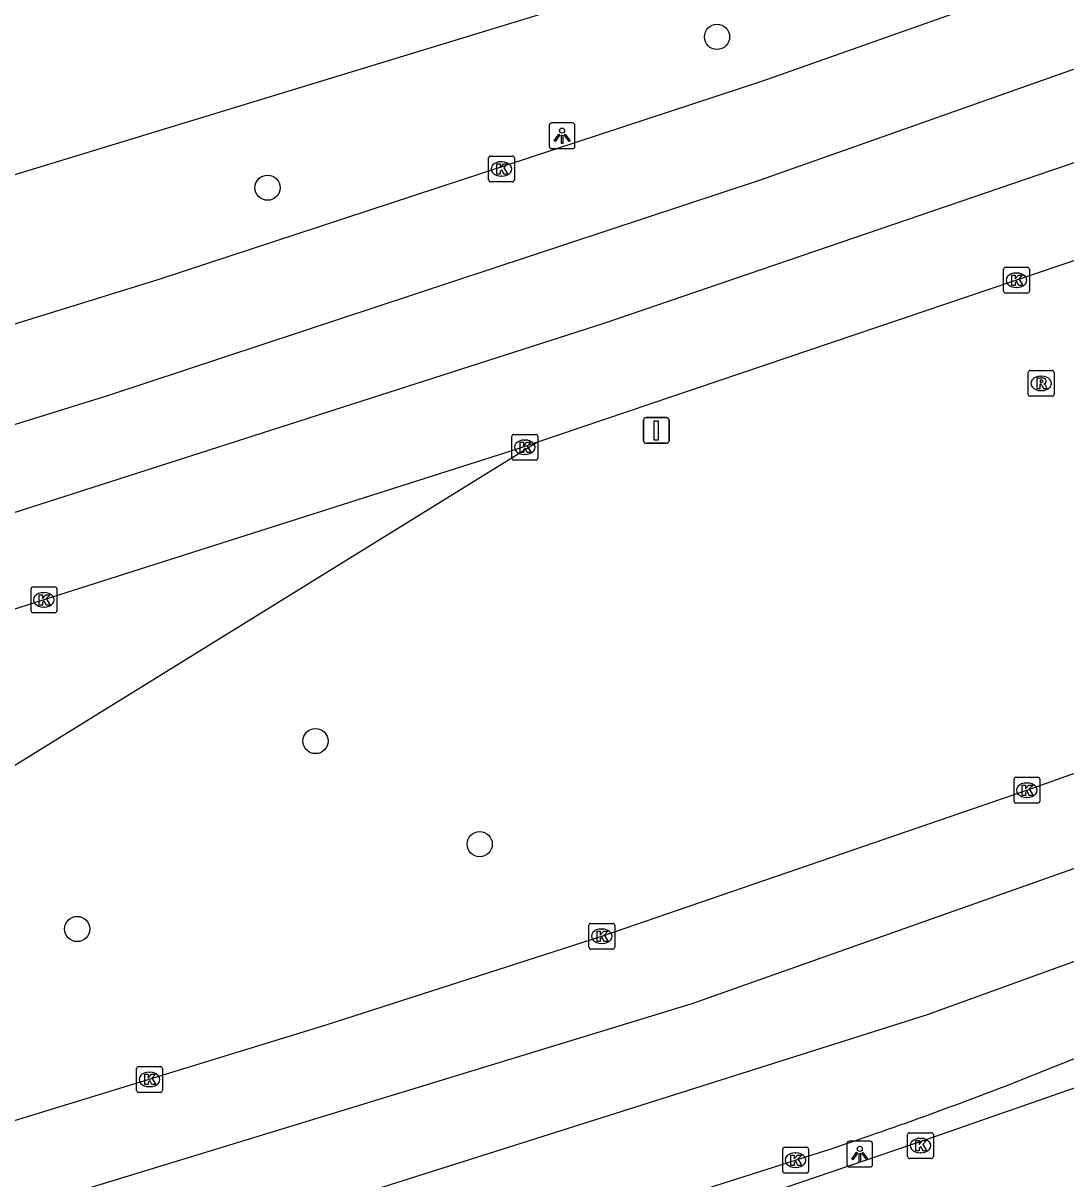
# Model space of a CAD drawing. Extents: x 161477 to 163040, y 383680 to 384868.
# Drawn here: x 162686.92 to 162727.38, y 384140.87 to 384185.7 of the extents above; entities that cross this region are included whole.
import ezdxf

# ---------------------------------------------------------------- set-up
doc = ezdxf.new("R2010")
doc.units = 0
for name, color, linetype in [('IMGEO_Berm_groen', 7, 'Continuous'), ('IMGEO_Boom', 7, 'Continuous'), ('IMGEO_Fietspad_gesloten', 7, 'Continuous'), ('IMGEO_Kolk', 7, 'Continuous'), ('IMGEO_Lichtpunt', 7, 'Continuous'), ('IMGEO_Rijbaan_lokaal_gesloten', 7, 'Continuous'), ('IMGEO_Rioolput', 7, 'Continuous'), ('IMGEO_Verkeersbordpaal', 7, 'Continuous')]:
    doc.layers.add(name, color=color, linetype=linetype)

msp = doc.modelspace()

# ---------------------------------------------------------------- linework, layer by layer
at = {"layer": 'IMGEO_Berm_groen'}
msp.add_lwpolyline([(162676.002, 384150.368), (162706.836, 384169.428)], dxfattribs=at)
at = {"layer": 'IMGEO_Boom'}
for centre in [(162713.842, 384185.164), (162696.402, 384179.314), (162698.263, 384157.851), (162704.633, 384153.852), (162689.015, 384150.561)]:
    msp.add_circle(centre, 0.489, dxfattribs=at)
at = {"layer": 'IMGEO_Fietspad_gesloten'}
for points in [[(162648.361, 384168.163), (162711.943, 384187.567)], [(162708.064, 384137.346), (162707.979, 384137.633), (162721.998, 384142.415), (162744.539, 384150.261)]]:
    msp.add_lwpolyline(points, dxfattribs=at)
at = {"layer": 'IMGEO_Kolk'}
for p, q in [((162705.056, 384180.542), (162705.908, 384180.542)), ((162704.981, 384179.616), (162704.981, 384180.468)), ((162705.469, 384180.322), (162705.494, 384180.322)), ((162705.982, 384180.468), (162705.982, 384179.616)), ((162705.492, 384179.762), (162705.467, 384179.762)), ((162705.908, 384179.542), (162705.056, 384179.542)), ((162724.961, 384175.3), (162724.961, 384176.152)), ((162725.036, 384176.226), (162725.888, 384176.226)), ((162725.962, 384176.152), (162725.962, 384175.3)), ((162725.449, 384176.006), (162725.474, 384176.006)), ((162725.888, 384175.226), (162725.036, 384175.226)), ((162725.472, 384175.446), (162725.447, 384175.446)), ((162705.959, 384169.746), (162706.811, 384169.746)), ((162705.884, 384168.82), (162705.884, 384169.672)), ((162706.372, 384169.526), (162706.397, 384169.526)), ((162706.885, 384169.672), (162706.885, 384168.82)), ((162706.395, 384168.966), (162706.37, 384168.966)), ((162706.811, 384168.746), (162705.959, 384168.746)), ((162687.223, 384162.901), (162687.223, 384163.753)), ((162687.298, 384163.827), (162688.15, 384163.827)), ((162687.711, 384163.607), (162687.736, 384163.607)), ((162688.224, 384163.753), (162688.224, 384162.901)), ((162687.734, 384163.047), (162687.709, 384163.047)), ((162688.15, 384162.827), (162687.298, 384162.827)), ((162725.367, 384155.518), (162725.367, 384156.37)), ((162725.442, 384156.444), (162726.294, 384156.444)), ((162726.368, 384156.37), (162726.368, 384155.518)), ((162725.855, 384156.224), (162725.88, 384156.224)), ((162726.294, 384155.444), (162725.442, 384155.444)), ((162725.878, 384155.664), (162725.853, 384155.664)), ((162708.87, 384149.853), (162708.87, 384150.705)), ((162708.945, 384150.779), (162709.797, 384150.779)), ((162709.358, 384150.559), (162709.383, 384150.559)), ((162709.871, 384150.705), (162709.871, 384149.853)), ((162709.797, 384149.779), (162708.945, 384149.779)), ((162709.381, 384149.999), (162709.356, 384149.999)), ((162691.319, 384144.299), (162691.319, 384145.151)), ((162691.394, 384145.225), (162692.246, 384145.225)), ((162692.32, 384145.151), (162692.32, 384144.299)), ((162691.807, 384145.005), (162691.832, 384145.005)), ((162692.246, 384144.225), (162691.394, 384144.225)), ((162691.83, 384144.445), (162691.805, 384144.445)), ((162721.238, 384141.733), (162721.238, 384142.585)), ((162721.313, 384142.659), (162722.165, 384142.659)), ((162721.726, 384142.439), (162721.751, 384142.439)), ((162722.239, 384142.585), (162722.239, 384141.733)), ((162716.391, 384141.167), (162716.391, 384142.019)), ((162716.466, 384142.093), (162717.318, 384142.093)), ((162717.392, 384142.019), (162717.392, 384141.167)), ((162716.879, 384141.873), (162716.904, 384141.873)), ((162722.165, 384141.659), (162721.313, 384141.659)), ((162721.749, 384141.879), (162721.724, 384141.879)), ((162717.318, 384141.093), (162716.466, 384141.093)), ((162716.902, 384141.313), (162716.877, 384141.313))]:
    msp.add_line(p, q, dxfattribs=at)
for points in [[(162705.056, 384180.542), (162705.908, 384180.542)], [(162704.981, 384179.616), (162704.981, 384180.468)], [(162705.302, 384180.242), (162705.425, 384180.242), (162705.425, 384180.091), (162705.555, 384180.242), (162705.719, 384180.242), (162705.573, 384180.091), (162705.726, 384179.842), (162705.574, 384179.842), (162705.489, 384180.006), (162705.425, 384179.939), (162705.425, 384179.842), (162705.302, 384179.842), (162705.302, 384180.242)], [(162705.982, 384180.468), (162705.982, 384179.616)], [(162705.908, 384179.542), (162705.056, 384179.542)], [(162724.961, 384175.3), (162724.961, 384176.152)], [(162725.036, 384176.226), (162725.888, 384176.226)], [(162725.962, 384176.152), (162725.962, 384175.3)], [(162725.282, 384175.926), (162725.405, 384175.926), (162725.405, 384175.775), (162725.535, 384175.926), (162725.699, 384175.926), (162725.553, 384175.775), (162725.706, 384175.526), (162725.554, 384175.526), (162725.469, 384175.69), (162725.405, 384175.623), (162725.405, 384175.526), (162725.282, 384175.526), (162725.282, 384175.926)], [(162725.888, 384175.226), (162725.036, 384175.226)], [(162705.959, 384169.746), (162706.811, 384169.746)], [(162705.884, 384168.82), (162705.884, 384169.672)], [(162706.205, 384169.446), (162706.328, 384169.446), (162706.328, 384169.295), (162706.458, 384169.446), (162706.622, 384169.446), (162706.476, 384169.295), (162706.629, 384169.046), (162706.477, 384169.046), (162706.392, 384169.21), (162706.328, 384169.143), (162706.328, 384169.046), (162706.205, 384169.046), (162706.205, 384169.446)], [(162706.885, 384169.672), (162706.885, 384168.82)], [(162706.811, 384168.746), (162705.959, 384168.746)], [(162687.223, 384162.901), (162687.223, 384163.753)], [(162687.298, 384163.827), (162688.15, 384163.827)], [(162687.544, 384163.527), (162687.667, 384163.527), (162687.667, 384163.376), (162687.797, 384163.527), (162687.961, 384163.527), (162687.815, 384163.376), (162687.968, 384163.127), (162687.816, 384163.127), (162687.731, 384163.291), (162687.667, 384163.224), (162687.667, 384163.127), (162687.544, 384163.127), (162687.544, 384163.527)], [(162688.224, 384163.753), (162688.224, 384162.901)], [(162688.15, 384162.827), (162687.298, 384162.827)], [(162725.367, 384155.518), (162725.367, 384156.37)], [(162725.442, 384156.444), (162726.294, 384156.444)], [(162726.368, 384156.37), (162726.368, 384155.518)], [(162725.688, 384156.144), (162725.811, 384156.144), (162725.811, 384155.993), (162725.941, 384156.144), (162726.105, 384156.144), (162725.959, 384155.993), (162726.112, 384155.744), (162725.96, 384155.744), (162725.875, 384155.908), (162725.811, 384155.841), (162725.811, 384155.744), (162725.688, 384155.744), (162725.688, 384156.144)], [(162726.294, 384155.444), (162725.442, 384155.444)], [(162708.87, 384149.853), (162708.87, 384150.705)], [(162708.945, 384150.779), (162709.797, 384150.779)], [(162709.191, 384150.479), (162709.314, 384150.479), (162709.314, 384150.328), (162709.444, 384150.479), (162709.608, 384150.479), (162709.462, 384150.328), (162709.615, 384150.079), (162709.463, 384150.079), (162709.378, 384150.243), (162709.314, 384150.176), (162709.314, 384150.079), (162709.191, 384150.079), (162709.191, 384150.479)], [(162709.871, 384150.705), (162709.871, 384149.853)], [(162709.797, 384149.779), (162708.945, 384149.779)], [(162691.319, 384144.299), (162691.319, 384145.151)], [(162691.394, 384145.225), (162692.246, 384145.225)], [(162692.32, 384145.151), (162692.32, 384144.299)], [(162691.64, 384144.925), (162691.763, 384144.925), (162691.763, 384144.774), (162691.893, 384144.925), (162692.057, 384144.925), (162691.911, 384144.774), (162692.064, 384144.525), (162691.912, 384144.525), (162691.827, 384144.689), (162691.763, 384144.622), (162691.763, 384144.525), (162691.64, 384144.525), (162691.64, 384144.925)], [(162692.246, 384144.225), (162691.394, 384144.225)], [(162721.238, 384141.733), (162721.238, 384142.585)], [(162721.313, 384142.659), (162722.165, 384142.659)], [(162722.239, 384142.585), (162722.239, 384141.733)], [(162716.391, 384141.167), (162716.391, 384142.019)], [(162716.466, 384142.093), (162717.318, 384142.093)], [(162717.392, 384142.019), (162717.392, 384141.167)], [(162721.559, 384142.359), (162721.682, 384142.359), (162721.682, 384142.208), (162721.812, 384142.359), (162721.976, 384142.359), (162721.83, 384142.208), (162721.983, 384141.959), (162721.831, 384141.959), (162721.746, 384142.123), (162721.682, 384142.056), (162721.682, 384141.959), (162721.559, 384141.959), (162721.559, 384142.359)], [(162716.712, 384141.793), (162716.835, 384141.793), (162716.835, 384141.642), (162716.965, 384141.793), (162717.129, 384141.793), (162716.983, 384141.642), (162717.136, 384141.393), (162716.984, 384141.393), (162716.899, 384141.557), (162716.835, 384141.49), (162716.835, 384141.393), (162716.712, 384141.393), (162716.712, 384141.793)], [(162722.165, 384141.659), (162721.313, 384141.659)], [(162717.318, 384141.093), (162716.466, 384141.093)]]:
    msp.add_lwpolyline(points, dxfattribs=at)
for centre, start, end in [((162705.058, 384180.466), 91.552, 178.448), ((162705.058, 384180.466), 91.552, 178.448), ((162705.906, 384180.466), 1.552, 88.448), ((162705.906, 384180.466), 1.552, 88.448), ((162705.058, 384179.618), 181.552, 268.448), ((162705.058, 384179.618), 181.552, 268.448), ((162705.906, 384179.618), 271.552, 358.448), ((162705.906, 384179.618), 271.552, 358.448), ((162725.038, 384176.15), 91.552, 178.448), ((162725.038, 384176.15), 91.552, 178.448), ((162725.886, 384176.15), 1.552, 88.448), ((162725.886, 384176.15), 1.552, 88.448), ((162725.038, 384175.302), 181.552, 268.448), ((162725.038, 384175.302), 181.552, 268.448), ((162725.886, 384175.302), 271.552, 358.448), ((162725.886, 384175.302), 271.552, 358.448), ((162705.961, 384169.67), 91.552, 178.448), ((162705.961, 384169.67), 91.552, 178.448), ((162706.809, 384169.67), 1.552, 88.448), ((162706.809, 384169.67), 1.552, 88.448), ((162705.961, 384168.822), 181.552, 268.448), ((162705.961, 384168.822), 181.552, 268.448), ((162706.809, 384168.822), 271.552, 358.448), ((162706.809, 384168.822), 271.552, 358.448), ((162687.3, 384163.751), 91.552, 178.448), ((162687.3, 384163.751), 91.552, 178.448), ((162688.148, 384163.751), 1.552, 88.448), ((162688.148, 384163.751), 1.552, 88.448), ((162687.3, 384162.903), 181.552, 268.448), ((162687.3, 384162.903), 181.552, 268.448), ((162688.148, 384162.903), 271.552, 358.448), ((162688.148, 384162.903), 271.552, 358.448), ((162725.444, 384156.368), 91.552, 178.448), ((162725.444, 384156.368), 91.552, 178.448), ((162726.292, 384156.368), 1.552, 88.448), ((162726.292, 384156.368), 1.552, 88.448), ((162725.444, 384155.52), 181.552, 268.448), ((162725.444, 384155.52), 181.552, 268.448), ((162726.292, 384155.52), 271.552, 358.448), ((162726.292, 384155.52), 271.552, 358.448), ((162708.947, 384150.703), 91.552, 178.448), ((162708.947, 384150.703), 91.552, 178.448), ((162709.795, 384150.703), 1.552, 88.448), ((162709.795, 384150.703), 1.552, 88.448), ((162708.947, 384149.855), 181.552, 268.448), ((162708.947, 384149.855), 181.552, 268.448), ((162709.795, 384149.855), 271.552, 358.448), ((162709.795, 384149.855), 271.552, 358.448), ((162691.396, 384145.149), 91.552, 178.448), ((162691.396, 384145.149), 91.552, 178.448), ((162692.244, 384145.149), 1.552, 88.448), ((162692.244, 384145.149), 1.552, 88.448), ((162691.396, 384144.301), 181.552, 268.448), ((162691.396, 384144.301), 181.552, 268.448), ((162692.244, 384144.301), 271.552, 358.448), ((162692.244, 384144.301), 271.552, 358.448), ((162721.315, 384142.583), 91.552, 178.448), ((162721.315, 384142.583), 91.552, 178.448), ((162722.163, 384142.583), 1.552, 88.448), ((162722.163, 384142.583), 1.552, 88.448), ((162716.468, 384142.017), 91.552, 178.448), ((162716.468, 384142.017), 91.552, 178.448), ((162717.316, 384142.017), 1.552, 88.448), ((162717.316, 384142.017), 1.552, 88.448), ((162721.315, 384141.735), 181.552, 268.448), ((162721.315, 384141.735), 181.552, 268.448), ((162722.163, 384141.735), 271.552, 358.448), ((162722.163, 384141.735), 271.552, 358.448), ((162716.468, 384141.169), 181.552, 268.448), ((162716.468, 384141.169), 181.552, 268.448), ((162717.316, 384141.169), 271.552, 358.448), ((162717.316, 384141.169), 271.552, 358.448)]:
    msp.add_arc(centre, 0.0765, start, end, dxfattribs=at)
for centre, major_axis, ratio, start_param, end_param in [((162705.468, 384180.042), (-0.387, 0.002), 0.722429, 4.712389, 7.853982), ((162705.493, 384180.042), (-0.39, 0.002), 0.717154, 1.570796, 4.712389), ((162725.448, 384175.726), (-0.387, 0.002), 0.722429, 4.712389, 7.853982), ((162725.473, 384175.726), (-0.39, 0.002), 0.717154, 1.570796, 4.712389), ((162706.371, 384169.246), (-0.387, 0.002), 0.722429, 4.712389, 7.853982), ((162706.396, 384169.246), (-0.39, 0.002), 0.717154, 1.570796, 4.712389), ((162687.71, 384163.327), (-0.387, 0.002), 0.722429, 4.712389, 7.853982), ((162687.735, 384163.327), (-0.39, 0.002), 0.717154, 1.570796, 4.712389), ((162725.854, 384155.944), (-0.387, 0.002), 0.722429, 4.712389, 7.853982), ((162725.879, 384155.944), (-0.39, 0.002), 0.717154, 1.570796, 4.712389), ((162709.357, 384150.279), (-0.387, 0.002), 0.722429, 4.712389, 7.853982), ((162709.382, 384150.279), (-0.39, 0.002), 0.717154, 1.570796, 4.712389), ((162691.806, 384144.725), (-0.387, 0.002), 0.722429, 4.712389, 7.853982), ((162691.831, 384144.725), (-0.39, 0.002), 0.717154, 1.570796, 4.712389), ((162721.725, 384142.159), (-0.387, 0.002), 0.722429, 4.712389, 7.853982), ((162721.75, 384142.159), (-0.39, 0.002), 0.717154, 1.570796, 4.712389), ((162716.878, 384141.593), (-0.387, 0.002), 0.722429, 4.712389, 7.853982), ((162716.903, 384141.593), (-0.39, 0.002), 0.717154, 1.570796, 4.712389)]:
    msp.add_ellipse(centre, major_axis=major_axis, ratio=ratio, start_param=start_param, end_param=end_param, dxfattribs=at)
at = {"layer": 'IMGEO_Lichtpunt'}
for p, q in [((162707.331, 384181.73), (162707.331, 384180.923)), ((162707.331, 384181.73), (162707.331, 384180.923)), ((162708.233, 384181.825), (162707.425, 384181.825)), ((162708.233, 384181.825), (162707.425, 384181.825)), ((162708.327, 384180.923), (162708.327, 384181.73)), ((162708.327, 384180.923), (162708.327, 384181.73)), ((162707.425, 384180.829), (162708.233, 384180.829)), ((162707.425, 384180.829), (162708.233, 384180.829)), ((162718.881, 384142.235), (162718.881, 384141.428)), ((162718.881, 384142.235), (162718.881, 384141.428)), ((162719.783, 384142.33), (162718.975, 384142.33)), ((162719.783, 384142.33), (162718.975, 384142.33)), ((162719.877, 384141.428), (162719.877, 384142.235)), ((162719.877, 384141.428), (162719.877, 384142.235)), ((162718.975, 384141.334), (162719.783, 384141.334)), ((162718.975, 384141.334), (162719.783, 384141.334))]:
    msp.add_line(p, q, dxfattribs=at)
for points in [[(162707.705, 384181.394), (162707.744, 384181.366), (162707.556, 384181.104), (162707.518, 384181.131), (162707.705, 384181.394)], [(162707.807, 384181.346), (162707.854, 384181.346), (162707.854, 384181.024), (162707.807, 384181.024), (162707.807, 384181.346)], [(162707.917, 384181.366), (162707.955, 384181.393), (162708.142, 384181.131), (162708.103, 384181.103), (162707.917, 384181.366)], [(162719.255, 384141.899), (162719.294, 384141.871), (162719.106, 384141.609), (162719.068, 384141.636), (162719.255, 384141.899)], [(162719.357, 384141.851), (162719.404, 384141.851), (162719.404, 384141.529), (162719.357, 384141.529), (162719.357, 384141.851)], [(162719.467, 384141.871), (162719.505, 384141.898), (162719.692, 384141.636), (162719.653, 384141.608), (162719.467, 384141.871)]]:
    msp.add_lwpolyline(points, dxfattribs=at)
for centre in [(162707.83, 384181.528), (162719.38, 384142.033)]:
    msp.add_circle(centre, 0.0994, dxfattribs=at)
for centre, start, end in [((162707.425, 384181.73), 90, 180), ((162707.425, 384181.73), 90, 180), ((162708.233, 384181.73), 0, 90), ((162708.233, 384181.73), 0, 90), ((162707.425, 384180.923), 180, 270), ((162707.425, 384180.923), 180, 270), ((162708.233, 384180.923), 270, 0), ((162708.233, 384180.923), 270, 360), ((162718.975, 384142.235), 90, 180), ((162718.975, 384142.235), 90, 180), ((162719.783, 384142.235), 0, 90), ((162719.783, 384142.235), 0, 90), ((162718.975, 384141.428), 180, 270), ((162718.975, 384141.428), 180, 270), ((162719.783, 384141.428), 270, 0), ((162719.783, 384141.428), 270, 360)]:
    msp.add_arc(centre, 0.0946, start, end, dxfattribs=at)
at = {"layer": 'IMGEO_Rijbaan_lokaal_gesloten'}
for points in [[(162812.928, 384234.488), (162808.4, 384228.31), (162804.101, 384223.009), (162801.402, 384219.909), (162797.102, 384215.708), (162792.704, 384212.008), (162785.355, 384207.007), (162781.856, 384204.757), (162775.708, 384201.757), (162769.809, 384199.206), (162754.262, 384193.456), (162731.216, 384185.154), (162715.52, 384179.603), (162690.226, 384171.252), (162643.536, 384156.751), (162632.388, 384153.6), (162616.841, 384149.299), (162607.601, 384146.968)], [(162757.346, 384190.931), (162731.44, 384181.554), (162709.445, 384174.053), (162662.08, 384158.85), (162642.209, 384152.849), (162608.384, 384143.559)], [(162752.76, 384188.876), (162732.579, 384178.308), (162730.7, 384177.503), (162706.836, 384169.428)], [(162727.37, 384187.604), (162715.605, 384183.451), (162692.185, 384175.758), (162647.442, 384161.902), (162642.92, 384160.43), (162625.019, 384155.229), (162606.806, 384150.433)], [(162683.95, 384142.327), (162684.249, 384142.419), (162698.674, 384146.845), (162709.371, 384150.279), (162725.868, 384155.944), (162745.801, 384163.034), (162759.586, 384168.208), (162770.966, 384172.605), (162778.932, 384175.682), (162784.658, 384177.923), (162800.286, 384183.921), (162804.463, 384185.278)], [(162609.421, 384117.982), (162642.12, 384126.533), (162675.719, 384136.324), (162712.879, 384147.672), (162738.69, 384156.795), (162766.949, 384166.808), (162790.535, 384176.153), (162811.896, 384183.719), (162833.796, 384184.545)], [(162837.879, 384180.597), (162811.674, 384179.936), (162768.062, 384163.915), (162722.002, 384147.227), (162669.934, 384130.761), (162609.236, 384114.248)], [(162725.731, 384144.744), (162745.186, 384152.491), (162747.653, 384153.402), (162748.962, 384153.847), (162757.138, 384156.307), (162765.272, 384159.144), (162777.808, 384163.989), (162803.395, 384173.828), (162807.633, 384175.212)], [(162706.836, 384169.428), (162705.954, 384169.13), (162668.213, 384157.121)], [(162689.546, 384132.894), (162718.062, 384141.965)]]:
    msp.add_lwpolyline(points, dxfattribs=at)
msp.add_arc((162666.95, 384294.987), 161.332, 288.4703, 291.36749, dxfattribs=at)
at = {"layer": 'IMGEO_Rioolput'}
for p, q in [((162725.92, 384171.298), (162725.92, 384172.15)), ((162725.995, 384172.224), (162726.847, 384172.224)), ((162726.408, 384172.004), (162726.433, 384172.004)), ((162726.921, 384172.15), (162726.921, 384171.298)), ((162726.847, 384171.224), (162725.995, 384171.224)), ((162726.431, 384171.444), (162726.406, 384171.444))]:
    msp.add_line(p, q, dxfattribs=at)
for points in [[(162725.92, 384171.298), (162725.92, 384172.15)], [(162725.995, 384172.224), (162726.847, 384172.224)], [(162726.921, 384172.15), (162726.921, 384171.298)], [(162726.509, 384171.922), (162726.257, 384171.924), (162726.257, 384171.524)], [(162726.257, 384171.524), (162726.381, 384171.524), (162726.381, 384171.686), (162726.392, 384171.686)], [(162726.435, 384171.843), (162726.381, 384171.843), (162726.381, 384171.762)], [(162726.381, 384171.762), (162726.433, 384171.762)], [(162726.439, 384171.657), (162726.51, 384171.524), (162726.65, 384171.524), (162726.585, 384171.65)], [(162726.847, 384171.224), (162725.995, 384171.224)]]:
    msp.add_lwpolyline(points, dxfattribs=at)
for centre, radius, start, end in [((162725.997, 384172.148), 0.0765, 91.552, 178.448), ((162725.997, 384172.148), 0.0765, 91.552, 178.448), ((162726.845, 384172.148), 0.0765, 1.552, 88.448), ((162726.845, 384172.148), 0.0765, 1.552, 88.448), ((162726.391, 384171.633), 0.0533, 26.0293, 88.6989), ((162726.417, 384171.951), 0.19, 274.7715, 282.9687), ((162726.441, 384171.747), 0.0964, 77.0061, 93.1865), ((162726.455, 384171.804), 0.0378, 276.6634, 79.6772), ((162726.508, 384171.812), 0.109, 350.3612, 89.416), ((162726.506, 384171.812), 0.112, 277.5842, 350.9817), ((162726.49, 384171.597), 0.108, 29.5134, 73.7905), ((162725.997, 384171.3), 0.0765, 181.552, 268.448), ((162725.997, 384171.3), 0.0765, 181.552, 268.448), ((162726.845, 384171.3), 0.0765, 271.552, 358.448), ((162726.845, 384171.3), 0.0765, 271.552, 358.448)]:
    msp.add_arc(centre, radius, start, end, dxfattribs=at)
for centre, major_axis, ratio, start_param, end_param in [((162726.407, 384171.724), (-0.387, 0.002), 0.722429, 4.712389, 7.853982), ((162726.432, 384171.724), (-0.39, 0.002), 0.717154, 1.570796, 4.712389)]:
    msp.add_ellipse(centre, major_axis=major_axis, ratio=ratio, start_param=start_param, end_param=end_param, dxfattribs=at)
at = {"layer": 'IMGEO_Verkeersbordpaal'}
for p, q in [((162710.989, 384169.501), (162710.989, 384170.301)), ((162710.989, 384170.301), (162710.989, 384169.501)), ((162711.089, 384170.401), (162711.879, 384170.401)), ((162711.879, 384170.401), (162711.089, 384170.401)), ((162711.979, 384170.301), (162711.979, 384169.501)), ((162711.979, 384169.501), (162711.979, 384170.301)), ((162711.879, 384169.401), (162711.089, 384169.401)), ((162711.089, 384169.401), (162711.879, 384169.401))]:
    msp.add_line(p, q, dxfattribs=at)
msp.add_lwpolyline([(162711.409, 384170.276), (162711.559, 384170.276), (162711.559, 384169.526), (162711.409, 384169.526), (162711.409, 384170.276)], dxfattribs=at)
for centre, start, end in [((162711.089, 384170.301), 90, 180), ((162711.089, 384170.301), 90, 180), ((162711.879, 384170.301), 0, 90), ((162711.879, 384170.301), 360, 90), ((162711.089, 384169.501), 180, 270), ((162711.089, 384169.501), 180, 270), ((162711.879, 384169.501), 270, 0), ((162711.879, 384169.501), 270, 0)]:
    msp.add_arc(centre, 0.1, start, end, dxfattribs=at)

doc.saveas('drawing.dxf')
